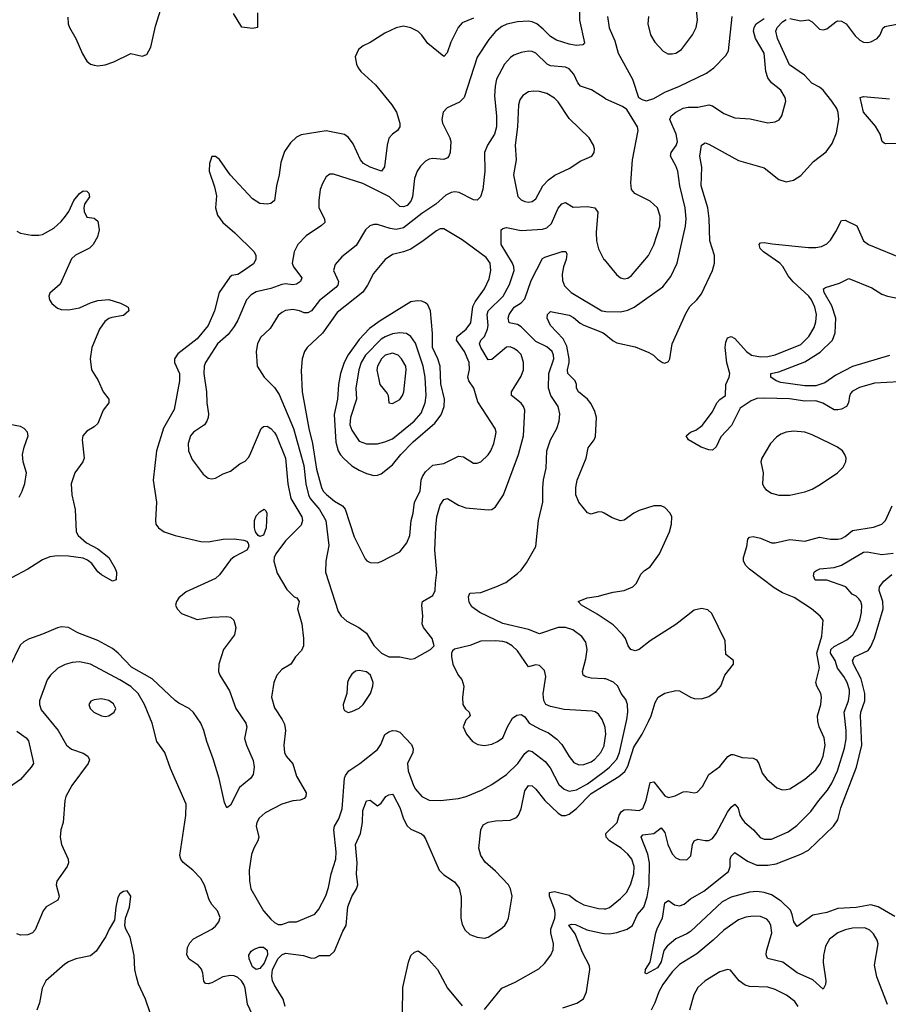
# Model space of a CAD drawing. Header units: inches. Extents: x 1682530 to 1839546, y 640742 to 791647.
# Tile 659 of 923: x 1766825 to 1771544, y 721442 to 726792. Entities that reach past the tile are written whole.
import ezdxf

# ---------------------------------------------------------------- set-up
doc = ezdxf.new("R2010")
doc.units = ezdxf.units.IN
doc.header["$MEASUREMENT"] = 0
doc.layers.add('B7762', color=7, linetype='Continuous')
doc.layers.add('B7772', color=7, linetype='Continuous')

msp = doc.modelspace()

# ---------------------------------------------------------------- linework, layer by layer
at = {"layer": 'B7762', "color": 5}
for points, elevation in [([(1767086.3, 726806.3), (1767088.8, 726770), (1767095.8, 726750), (1767130.2, 726690.2), (1767166, 726606), (1767190, 726567.3), (1767210, 726550.5), (1767230, 726544.4), (1767250, 726542), (1767290, 726547.4), (1767337.4, 726562.6), (1767430, 726607.7), (1767490, 726593.4), (1767516.1, 726603.9), (1767537.6, 726642.4), (1767562.8, 726757.2), (1767593, 726850)], 720), ([(1769290, 726801.1), (1769230, 726775.3), (1769207.1, 726750), (1769167.5, 726670), (1769147.9, 726612.1), (1769130, 726592), (1769042.5, 726662.5), (1769010, 726708.2), (1768990, 726727.3), (1768950, 726748.5), (1768910, 726756.4), (1768870, 726747.3), (1768810, 726718.2), (1768730, 726668.2), (1768690.7, 726650), (1768666.8, 726630), (1768647.7, 726590), (1768655.5, 726550), (1768664.4, 726530), (1768678, 726510), (1768758.5, 726438.5), (1768846.3, 726330), (1768871.6, 726290), (1768890.3, 726230), (1768890.4, 726210), (1768877.1, 726190), (1768850.2, 726169.8), (1768831.4, 726148.6), (1768820.9, 726110), (1768808.2, 725991.8), (1768790.4, 725970), (1768729.7, 725990), (1768693.3, 726010), (1768677.1, 726030), (1768637.6, 726117.6), (1768612, 726152), (1768590, 726168.9), (1768490, 726187.8), (1768354.1, 726165.9), (1768330, 726154), (1768297.5, 726122.5), (1768264.3, 726075.7), (1768244.6, 726015.4), (1768235, 725950), (1768220.2, 725890), (1768210.3, 725810), (1768190, 725793.6), (1768169.7, 725789.7), (1768130, 725793.6), (1768090, 725818.4), (1767969.7, 725949.7), (1767910, 726033.2), (1767890, 726048.7), (1767870, 726048), (1767856, 726010), (1767854, 725970), (1767884.1, 725884.1), (1767895.2, 725835.2), (1767889, 725770), (1767900.9, 725730), (1767929.3, 725689.3), (1767993.7, 725633.7), (1768099.5, 725530), (1768108.9, 725510), (1768108.9, 725490), (1768095, 725465), (1768030, 725420.2), (1768010, 725408.1), (1767978.2, 725401.8), (1767966.3, 725393.7), (1767908.8, 725310), (1767884.1, 725210), (1767849, 725130), (1767790, 725058), (1767684.1, 724975.9), (1767665.8, 724950), (1767666.2, 724930), (1767693.6, 724870), (1767693.6, 724830), (1767665.2, 724674.8), (1767607, 724573), (1767569.5, 724450), (1767551.1, 724290), (1767568.1, 724170), (1767562.9, 724070), (1767565.4, 724050), (1767579.3, 724030), (1767610, 724008.6), (1767670, 723988.4), (1767810, 723956.5), (1767850, 723954.7), (1767931.4, 723968.6), (1767990, 723970.4), (1768043.9, 723963.9), (1768057.6, 723957.6), (1768067, 723947), (1768070.1, 723930), (1768060.2, 723910), (1767990, 723872.9), (1767970, 723857), (1767910, 723775.2), (1767890, 723755.5), (1767730, 723682.7), (1767689.4, 723650), (1767677.1, 723630), (1767672.7, 723610), (1767680.2, 723590), (1767705.2, 723565.2), (1767790, 723532), (1767870, 723546.1), (1767950, 723549.4), (1767970, 723545.2), (1767989.4, 723529.4), (1767999.6, 723490), (1767992.8, 723450), (1767932.2, 723370), (1767907.2, 723290), (1767905.3, 723250), (1767912, 723230), (1767965, 723145), (1768000.2, 723050), (1768054, 722970), (1768058.5, 722950), (1768046.6, 722886.6), (1768056.9, 722850), (1768093.7, 722766.3), (1768099.5, 722730), (1768094.4, 722690), (1768081.6, 722670), (1768019.5, 722620.5), (1767970, 722524.5), (1767950, 722509.2), (1767937.5, 722537.5), (1767909.2, 722669.2), (1767876.4, 722776.4), (1767841.5, 722870), (1767825.7, 722930), (1767809.8, 722970), (1767770, 723027.4), (1767746.9, 723050), (1767690, 723078), (1767670, 723092.5), (1767544.8, 723210), (1767433.5, 723273.5), (1767361.2, 723350), (1767330, 723374.3), (1767250, 723418), (1767141, 723461), (1767090, 723488.5), (1767053.1, 723493.1), (1767030, 723487.8), (1766950, 723452.3), (1766873.5, 723426.5), (1766848.1, 723411.9), (1766827.5, 723392.5), (1766767.8, 723270)], 720), ([(1769867.1, 726832.9), (1769866.4, 726790), (1769893, 726667), (1769885.1, 726654.9), (1769848.7, 726651.3), (1769810, 726658.4), (1769741.7, 726681.7), (1769710, 726700.6), (1769670, 726741.4), (1769634.2, 726770), (1769610, 726781.4), (1769590, 726784.9), (1769530, 726781.2), (1769471.6, 726768.4), (1769444.6, 726755.4), (1769410, 726727.3), (1769374.5, 726685.5), (1769310.6, 726589.4), (1769240.3, 726370), (1769215.4, 726344.6), (1769147.5, 726312.5), (1769126.4, 726290), (1769119, 726250), (1769122, 726230), (1769162.8, 726150), (1769168.2, 726130), (1769163.2, 726070), (1769157.4, 726050), (1769150, 726041.3), (1769130, 726032.3), (1769070, 726037.3), (1769050, 726034.3), (1769030, 726023.6), (1769003, 725997), (1768984.2, 725970), (1768970.2, 725929.8), (1768959, 725830), (1768950, 725806.5), (1768930, 725783.4), (1768910, 725774.5), (1768890, 725776.8), (1768834.8, 725830), (1768690, 725902.9), (1768530, 725952.8), (1768510, 725953.3), (1768490, 725938.4), (1768470, 725902.7), (1768458.3, 725870), (1768450.2, 725809.8), (1768451.3, 725770), (1768480.8, 725710), (1768482.6, 725690), (1768465.9, 725674.1), (1768381.5, 725618.5), (1768336.9, 725570), (1768316.1, 725530), (1768306.2, 725470), (1768312.1, 725450), (1768359, 725390), (1768351.5, 725370), (1768330, 725354.6), (1768310, 725352.2), (1768270, 725356.7), (1768250, 725353.2), (1768190, 725331), (1768110, 725313.5), (1768083.2, 725296.8), (1768057.8, 725270), (1768010, 725159.7), (1767990, 725124.7), (1767957.9, 725082.1), (1767900.5, 725030), (1767835.3, 724930), (1767827.9, 724910), (1767825, 724870), (1767839.7, 724770), (1767841.8, 724710), (1767851.1, 724650), (1767849.1, 724630), (1767842.3, 724610), (1767828.5, 724591.5), (1767770, 724550.9), (1767752.9, 724530), (1767740.2, 724490), (1767742.8, 724450), (1767761.8, 724401.8), (1767821.7, 724321.7), (1767850, 724300.7), (1767870, 724296.3), (1767890, 724300.7), (1767930, 724324), (1767970, 724339.1), (1768020.9, 724379.1), (1768050, 724392.7), (1768070, 724414.9), (1768082, 724438), (1768137.4, 724570), (1768150, 724581.7), (1768170, 724582.7), (1768190, 724570.2), (1768210, 724549), (1768220.1, 724530), (1768268.9, 724410), (1768281.9, 724270), (1768298.5, 724190), (1768358.5, 724090), (1768361.2, 724070), (1768354.4, 724045.6), (1768270, 723960.9), (1768217.7, 723890), (1768208, 723870), (1768205.9, 723850), (1768224.6, 723784.6), (1768276.3, 723696.3), (1768316.7, 723656.7), (1768330.7, 723650), (1768342.8, 723630), (1768335.5, 723590), (1768358.9, 723510), (1768367.3, 723430), (1768366.5, 723390), (1768356.4, 723363.6), (1768324, 723330), (1768298, 723290), (1768250, 723260.4), (1768222.3, 723230), (1768205.2, 723190), (1768193.7, 723110), (1768210, 723052.4), (1768251.7, 722990), (1768264, 722964), (1768269.2, 722930), (1768261.1, 722850), (1768263.9, 722810), (1768272.9, 722790), (1768309.3, 722749.3), (1768330, 722681.6), (1768381.3, 722590), (1768380.5, 722570), (1768370, 722559.5), (1768350, 722551.5), (1768310, 722547.4), (1768250, 722528.5), (1768158.4, 722481.6), (1768126.1, 722453.9), (1768113.7, 722430), (1768110.3, 722410), (1768124.6, 722350), (1768119.6, 722330), (1768096.9, 722290), (1768084.1, 722255.9), (1768071.2, 722170), (1768073.4, 722113.4), (1768080.9, 722070), (1768150.2, 721950), (1768190, 721904.9), (1768210, 721886.3), (1768230, 721875.2), (1768250, 721875.5), (1768290, 721889.1), (1768330, 721890.3), (1768428.8, 721931.2), (1768450, 721959.3), (1768488.3, 722031.7), (1768503.8, 722076.2), (1768517.1, 722150), (1768542.9, 722230), (1768543.9, 722270), (1768532.1, 722390), (1768535.5, 722410), (1768558.5, 722450), (1768576.6, 722503.4), (1768589.8, 722670), (1768594.9, 722685.1), (1768613.5, 722710), (1768672.6, 722750), (1768770, 722827), (1768787.2, 722852.8), (1768810, 722908.5), (1768830, 722922.8), (1768850, 722929.2), (1768870, 722928), (1768890, 722919.6), (1768953.6, 722853.6), (1768963.6, 722830), (1768961.3, 722810), (1768933, 722750), (1768935, 722710), (1768965, 722630), (1768976.5, 722610), (1769010, 722570.3), (1769050, 722551.7), (1769111.3, 722548.7), (1769210, 722560.2), (1769250.4, 722570.4), (1769334.4, 722605.6), (1769390, 722636.1), (1769470, 722691.3), (1769532.4, 722750), (1769570, 722804.4), (1769590, 722820.2), (1769610, 722815), (1769680.9, 722760.9), (1769707.2, 722727.2), (1769755.3, 722635.3), (1769782.8, 722610), (1769810, 722599), (1769850, 722607.3), (1769910, 722639.7), (1770000, 722707.5)], 740), ([(1768117.1, 726830), (1768117.3, 726750), (1768090, 726744.8), (1768031.9, 726751.9), (1767986.6, 726826.6)], 680), ([(1770000, 726366.9), (1769931.8, 726411.8), (1769871.6, 726431.6), (1769857.6, 726450), (1769836.5, 726496.5), (1769810, 726524.8), (1769790, 726533.5), (1769710, 726541.5), (1769690.5, 726550.5), (1769630, 726609.8), (1769610, 726618.9), (1769590, 726620.7), (1769550, 726614.3), (1769510, 726599.4), (1769492.6, 726587.4), (1769459.7, 726550), (1769415.9, 726470), (1769408.1, 726431.9), (1769404.1, 726375.9), (1769416, 726270), (1769415.1, 726210), (1769404.1, 726170), (1769366.7, 726110), (1769350.2, 726070), (1769353.2, 725970), (1769341.9, 725870), (1769328.9, 725830), (1769310, 725812.4), (1769290, 725813.5), (1769213.7, 725853.7), (1769190, 725856.5), (1769170, 725852.8), (1769141.3, 725838.7), (1769086, 725790), (1769010, 725739.1), (1768910, 725660.9), (1768870, 725651.8), (1768837.3, 725657.3), (1768770, 725679.8), (1768750, 725679.8), (1768728.2, 725671.8), (1768704.2, 725650), (1768654.1, 725565.9), (1768575.9, 725504.1), (1768538.5, 725461.5), (1768531, 725430), (1768556.8, 725370), (1768553.2, 725350), (1768542.3, 725337.7), (1768453.5, 725266.5), (1768410.1, 725209.9), (1768390, 725198.9), (1768370, 725199.3), (1768346, 725210), (1768310, 725218), (1768270, 725212.3), (1768250, 725201.3), (1768230, 725184.5), (1768186.6, 725113.4), (1768133.9, 725066.1), (1768116.9, 725030), (1768110.3, 724990), (1768115.5, 724910), (1768154, 724850), (1768210, 724794.3), (1768235, 724755), (1768313, 724570), (1768368.4, 724370), (1768380.8, 724270), (1768393.6, 724210), (1768403.1, 724190), (1768453.4, 724130), (1768488.8, 724070), (1768505.7, 723934.3), (1768489.2, 723850), (1768486.5, 723790), (1768556.4, 723576.4), (1768571.3, 723551.3), (1768603.4, 723523.4), (1768667.7, 723490), (1768710, 723457.6), (1768750, 723390.7), (1768790.8, 723350), (1768830.4, 723330.3), (1768890, 723329.1), (1768950, 723317.6), (1768970, 723320.5), (1769058, 723370), (1769078, 723390), (1769066, 723430), (1769019.5, 723490), (1769011.8, 723510), (1769016.3, 723550), (1769009.7, 723610), (1769014.5, 723630), (1769070, 723663), (1769083, 723690), (1769083.5, 723730), (1769091.6, 723788.4), (1769080.7, 723910), (1769085.6, 724034.4), (1769092.3, 724090), (1769110, 724154.9), (1769130, 724184.4), (1769150, 724190.3), (1769210, 724154.9), (1769250, 724139.5), (1769370, 724128.5), (1769390, 724130.4), (1769410, 724144.4), (1769454, 724210), (1769536.1, 724430), (1769562.4, 724530), (1769569.4, 724670), (1769563.2, 724690), (1769550, 724708.2), (1769498, 724750), (1769496.4, 724770), (1769550, 724854.6), (1769561.6, 724890), (1769563.2, 724930), (1769550, 724972.1), (1769530, 724993.5), (1769510, 725005.3), (1769490, 725014.4), (1769470, 725012.4), (1769390, 724945.8), (1769370, 724943.5), (1769330.5, 725010), (1769323.9, 725030), (1769329.8, 725050), (1769350, 725070.2), (1769367.6, 725110), (1769370.8, 725130.8), (1769364.5, 725190), (1769370.3, 725209.7), (1769452.8, 725290), (1769487, 725353), (1769510.9, 725429.1), (1769509.9, 725450), (1769501.8, 725470), (1769441.2, 725570), (1769440.5, 725650), (1769450, 725658.3), (1769470, 725662.8), (1769550, 725647.6), (1769665.2, 725654.8), (1769690, 725662), (1769714.4, 725685.6), (1769750, 725767.9), (1769770, 725791.3), (1769790, 725799.1), (1769832.6, 725772.6), (1769910, 725777.5), (1769950.2, 725770.2), (1769965.8, 725745.9), (1769956.7, 725636.7), (1769959.6, 725590), (1769970, 725546.8), (1769999.5, 725490), (1770000, 725489.4)], 760), ([(1766810, 725642.4), (1766830, 725632.2), (1766890, 725621.7), (1766930, 725621.3), (1766950, 725625.8), (1767010, 725660.2), (1767050, 725695.4), (1767075.1, 725724.9), (1767093.1, 725750), (1767119.8, 725810), (1767150, 725848), (1767170, 725861.8), (1767190, 725859.6), (1767201.7, 725850), (1767204.4, 725830), (1767177.8, 725790), (1767174, 725770), (1767176.5, 725750), (1767190, 725718.4), (1767230, 725714), (1767250, 725697.3), (1767258, 725650), (1767247.6, 725612.4), (1767225, 725570), (1767204.7, 725550), (1767127.9, 725512.1), (1767107.2, 725492.8), (1767045.1, 725354.9), (1766990, 725306), (1766983.6, 725290), (1766988.1, 725270), (1767000.2, 725250), (1767030, 725224.7), (1767050, 725218.2), (1767090, 725215.9), (1767150, 725227), (1767210, 725253.5), (1767250, 725265.8), (1767310, 725271.1), (1767372.5, 725252.5), (1767399.2, 725239.2), (1767414.8, 725230), (1767418, 725210), (1767390, 725185), (1767326, 725174), (1767310, 725168.2), (1767288.1, 725151.9), (1767259.8, 725110), (1767217.4, 725010), (1767208.7, 724950), (1767216.1, 724890), (1767250.9, 724830.9), (1767278.8, 724770), (1767309.1, 724730), (1767310.3, 724710), (1767279, 724670), (1767250, 724597.4), (1767230, 724579.2), (1767190, 724555.6), (1767168.6, 724531.4), (1767164.3, 724510), (1767176.3, 724410), (1767168, 724390), (1767124.6, 724330), (1767104.9, 724270), (1767108.2, 724210), (1767126.8, 724130), (1767131.3, 724010), (1767143.1, 723990), (1767189.1, 723949.1), (1767250, 723916.3), (1767310.4, 723870), (1767344.4, 723810), (1767350.4, 723790), (1767350, 723748.7), (1767330, 723741.6), (1767270, 723775.1), (1767250, 723792.1), (1767216.4, 723836.4), (1767194.6, 723854.5), (1767170, 723865.4), (1767090, 723877.8), (1767030, 723878.3), (1766990, 723873.6), (1766950, 723857.2), (1766870, 723806.3), (1766780.4, 723759.6)], 680), ([(1770000, 723210.3), (1769930, 723213.5), (1769901.1, 723221.1), (1769886.6, 723230), (1769882.4, 723250), (1769901.7, 723318.3), (1769907.8, 723370), (1769901, 723410), (1769879.8, 723439.8), (1769830, 723476.3), (1769790, 723489.2), (1769750, 723488.4), (1769650, 723454.6), (1769590, 723477.8), (1769450, 723510.6), (1769324.7, 723570), (1769281.8, 723601.8), (1769267, 723627), (1769263.7, 723656.3), (1769270, 723675.5), (1769330, 723679.6), (1769412.3, 723710), (1769465.6, 723734.4), (1769530, 723782), (1769550, 723801.3), (1769578.5, 723841.5), (1769629.6, 723930), (1769644.2, 724070), (1769667.6, 724170), (1769667.2, 724250), (1769671, 724291), (1769685, 724355.1), (1769689, 724450), (1769710, 724508.8), (1769744, 724570), (1769755.8, 724610), (1769759.3, 724650), (1769751.6, 724690), (1769710.4, 724750.4), (1769697.4, 724790), (1769699.9, 724870), (1769726.8, 724950), (1769726.2, 724970), (1769718.7, 724990), (1769690, 725015.1), (1769630, 725042.6), (1769550, 725123.4), (1769530, 725136.3), (1769485.4, 725145.4), (1769479.9, 725170), (1769485, 725190), (1769511.2, 725230), (1769550, 725253.8), (1769570, 725275), (1769605, 725375), (1769666.3, 725493.7), (1769677.8, 725502.2), (1769773.3, 725533.3), (1769792.8, 725532.8), (1769797.5, 725517.5), (1769794.4, 725490), (1769780.5, 725450), (1769773, 725410), (1769774.7, 725374.7), (1769785.8, 725345.8), (1769822, 725310), (1769988.2, 725210), (1770000, 725207.7)], 740), ([(1770000, 724110.2), (1769990, 724116), (1769970, 724117), (1769930, 724106), (1769910, 724112.3), (1769863.5, 724170), (1769847.2, 724210), (1769846.9, 724250), (1769854.3, 724290), (1769903.5, 724410), (1769914.5, 724465.5), (1769946.4, 724510), (1769953.3, 724526.7), (1769958.5, 724630), (1769950, 724663), (1769930, 724704.4), (1769909.4, 724729.4), (1769860.9, 724770), (1769850.8, 724790), (1769849.8, 724810), (1769842.5, 724830), (1769802.7, 724870), (1769800.6, 724890), (1769810.5, 724929.5), (1769810.9, 724949.1), (1769798.6, 725018.6), (1769777.3, 725057.3), (1769709.3, 725130), (1769690.6, 725170), (1769692.5, 725190), (1769710, 725206.7), (1769810, 725186), (1769834.6, 725174.6), (1769870, 725142.7), (1769890, 725132.1), (1769992.4, 725092.4), (1770000, 725086.5)], 720), ([(1766821.7, 724198.3), (1766838.9, 724230), (1766852.6, 724272.6), (1766862.7, 724330), (1766843.8, 724390), (1766841.4, 724430), (1766849.9, 724470), (1766871.2, 724530), (1766867.1, 724550), (1766850, 724571.6), (1766830, 724581.8), (1766772.3, 724592.3)], 680), ([(1770000, 723536.6), (1769962, 723562), (1769877, 723610), (1769859.3, 723630), (1769908.7, 723650), (1769970, 723660.2), (1770000, 723668.2)], 720), ([(1770000, 722961.6), (1769989.9, 722989.9), (1769970, 723017.7), (1769951.1, 723031.1), (1769934.7, 723034.7), (1769784.1, 723044.1), (1769710, 723059.7), (1769683.7, 723070), (1769672.7, 723092.7), (1769669.7, 723129.7), (1769683.1, 723223.1), (1769676.4, 723256.4), (1769650, 723283.5), (1769630, 723286), (1769590, 723274.7), (1769530, 723363.1), (1769500.3, 723390), (1769470, 723406.9), (1769450, 723413.4), (1769410, 723417.2), (1769330, 723414.6), (1769270, 723390.9), (1769188.1, 723371.9), (1769177.3, 723362.7), (1769170.8, 723350), (1769170.7, 723330), (1769179.1, 723290), (1769206.8, 723230), (1769227.5, 723207.5), (1769238.8, 723170), (1769230.4, 723109.6), (1769232.7, 723070), (1769247.5, 723047.5), (1769267.3, 723030), (1769273.4, 723010), (1769250, 722985.2), (1769234.9, 722950), (1769252.7, 722910), (1769285.5, 722870), (1769313.8, 722853.8), (1769350, 722847.9), (1769390, 722854.9), (1769421.6, 722870), (1769450, 722890.4), (1769475.3, 722950), (1769502.8, 722997.2), (1769526.7, 723013.3), (1769550, 723016.5), (1769570, 723003.8), (1769594, 722970), (1769650, 722938), (1769697.4, 722917.4), (1769742.9, 722882.9), (1769770, 722853.4), (1769810, 722788.8), (1769836.1, 722756.1), (1769863, 722743), (1769890, 722744.1), (1769930, 722759.7), (1769950, 722773.8), (1769982.9, 722810), (1770000, 722846.8)], 760), ([(1768088.9, 721388.9), (1768062.7, 721442.7), (1768050.5, 721530), (1768042.2, 721550), (1768029.7, 721570), (1768010, 721587.6), (1767990, 721596.5), (1767970, 721598.5), (1767929.4, 721590.6), (1767870, 721558), (1767850, 721552.6), (1767835.1, 721555.1), (1767826.6, 721566.6), (1767821.1, 721610), (1767812.7, 721632.7), (1767794.9, 721654.9), (1767746.7, 721686.7), (1767734.2, 721710), (1767737.2, 721750), (1767750, 721776.5), (1767770, 721796.5), (1767869.4, 721850), (1767890, 721866.4), (1767907.3, 721890), (1767914, 721914), (1767899.5, 721950), (1767870, 721983.7), (1767854.7, 722010), (1767830, 722089.3), (1767810, 722124.5), (1767765.6, 722170), (1767712.9, 722212.9), (1767701, 722230), (1767695, 722250), (1767728.4, 722468.4), (1767729.7, 722530), (1767643.9, 722723.9), (1767614, 722810), (1767571.3, 722870), (1767544.7, 722970), (1767503.9, 723070), (1767468.2, 723130), (1767430, 723168.2), (1767370, 723205.3), (1767209.2, 723290.8), (1767150, 723302.3), (1767110, 723299.8), (1767071.8, 723288.2), (1767032.1, 723267.9), (1766992.2, 723230), (1766975.2, 723204.8), (1766932.2, 723090), (1766932.2, 723070), (1766942.6, 723042.6), (1767034.4, 722930), (1767080.3, 722850), (1767107.5, 722827.5), (1767170, 722807.2), (1767194.9, 722790), (1767204.4, 722770), (1767197, 722750), (1767108, 722630), (1767075.8, 722570), (1767070.2, 722550), (1767060.9, 722430), (1767048.8, 722390), (1767044.9, 722350), (1767052.7, 722310), (1767088.2, 722230), (1767090.4, 722210), (1767082.4, 722190), (1767026.4, 722110), (1767023.1, 722090), (1767040.4, 722030), (1767038.3, 722021.7), (1767031.7, 722008.3), (1766970, 721971.1), (1766952, 721950), (1766910, 721845.6), (1766894.4, 721830), (1766870, 721818.5), (1766830, 721816.8), (1766810, 721825.1)], 740), ([(1766810, 722925.5), (1766860.3, 722890), (1766873.6, 722873.6), (1766899, 722761), (1766899.5, 722750), (1766888.4, 722730), (1766830, 722662.9), (1766770, 722620.9)], 720), ([(1768268.4, 721430), (1768256, 721470), (1768210, 721544.8), (1768199.3, 721570), (1768194.7, 721594.7), (1768199.1, 721630), (1768229.2, 721690.8), (1768249.9, 721710.1), (1768270, 721719.6), (1768366.4, 721706.4), (1768410, 721692.3), (1768430, 721694.9), (1768454, 721706), (1768510, 721707.6), (1768535, 721730), (1768581.2, 721838.8), (1768598.9, 721870), (1768608, 721972), (1768630, 722027.7), (1768655.9, 722070), (1768662.6, 722090), (1768655, 722150), (1768658, 722210), (1768649.2, 722310), (1768677.1, 722370), (1768688, 722430), (1768690, 722494.8), (1768710, 722547), (1768730, 722551.7), (1768770, 722520.3), (1768790, 722534.9), (1768814, 722570), (1768830, 722580.2), (1768850, 722583.6), (1768856.8, 722576.8), (1768890, 722511.7), (1768910.1, 722450), (1768930, 722412.3), (1768950, 722392.9), (1769007.8, 722367.8), (1769018.6, 722358.6), (1769030, 722341.3), (1769104.4, 722170), (1769130, 722145.5), (1769187.5, 722107.5), (1769213.4, 722073.4), (1769223.8, 722023.8), (1769222.1, 721910), (1769230, 721874.9), (1769245, 721845), (1769270, 721821.6), (1769310, 721806.2), (1769350, 721800.9), (1769370, 721806.3), (1769438, 721850), (1769460.9, 721870), (1769472.8, 721887.2), (1769480.7, 721910), (1769500.9, 722030), (1769492.5, 722070), (1769481.1, 722090), (1769410, 722165.3), (1769353.9, 722213.9), (1769329.8, 722250), (1769320.3, 722290), (1769330.8, 722390), (1769342.7, 722417.3), (1769370, 722431.8), (1769410, 722438.9), (1769490, 722441.5), (1769523.6, 722456.4), (1769535.6, 722470), (1769550, 722503), (1769570, 722602), (1769590, 722630.3), (1769610, 722628.9), (1769630, 722611.5), (1769678.6, 722550), (1769750, 722479.8), (1769770, 722468), (1769790, 722467.5), (1769810, 722474.4), (1769850, 722505.4), (1769930, 722586.4), (1770000, 722629.8)], 720), ([(1767534.5, 721394.5), (1767509.5, 721469.5), (1767471.5, 721551.5), (1767459.6, 721590), (1767451.6, 721630), (1767447.5, 721707.5), (1767426.3, 721806.3), (1767401.2, 721850), (1767396, 721870), (1767399.3, 721910), (1767422.7, 721970), (1767429.2, 722029.2), (1767410, 722059), (1767390, 722054), (1767370, 722042), (1767358, 722022), (1767347.3, 721970), (1767340.7, 721899.3), (1767310.8, 721850), (1767294, 721810), (1767240.7, 721730), (1767210, 721704.5), (1767130, 721689.6), (1767090, 721672), (1767070, 721659.5), (1766968, 721570), (1766947.7, 721530), (1766933, 721450), (1766919.3, 721410)], 760), ([(1769350, 721413.7), (1769444.4, 721530), (1769517.4, 721562.6), (1769646.4, 721633.6), (1769677.3, 721662.7), (1769711.3, 721708.7), (1769723.2, 721736.8), (1769726.3, 721770), (1769710.4, 721830), (1769710.3, 721850), (1769732.5, 721910), (1769734.6, 721930), (1769732.3, 721952.3), (1769704.6, 722030), (1769703.7, 722050), (1769730, 722054), (1769810, 722034.4), (1769850, 722004.1), (1769890, 721982), (1769970, 721961.4), (1770000, 721961.2)], 680), ([(1769776.7, 721423.3), (1769852.8, 721447.2), (1769888.1, 721471.9), (1769904.5, 721510), (1769922.9, 721630), (1769920.7, 721650), (1769882.7, 721722.7), (1769844, 721824), (1769809.1, 721870.9), (1769823, 721877), (1769845.3, 721874.7), (1769907, 721847), (1769990, 721827.6), (1770000, 721826.8)], 660), ([(1768904.8, 721390), (1768907.6, 721532.4), (1768936.9, 721670), (1768950, 721706.8), (1768970, 721725.5), (1768990, 721733), (1769030, 721703.1), (1769094.8, 721630), (1769148.7, 721530), (1769230, 721434)], 680)]:
    msp.add_lwpolyline(points, dxfattribs=dict(at, elevation=elevation))
for points, elevation in [([(1769616, 726404), (1769590, 726399.8), (1769559.6, 726380.4), (1769543.3, 726356.7), (1769534.8, 726330), (1769530.1, 726210), (1769517.7, 726110), (1769523, 726030), (1769508.5, 725950), (1769531.6, 725831.5), (1769550, 725812.7), (1769570, 725804.2), (1769590, 725801.1), (1769610, 725804.2), (1769630, 725819.3), (1769667.1, 725890), (1769698.1, 725921.9), (1769732.6, 725947.4), (1769813.8, 725986.2), (1769870, 726022.6), (1769934, 726050), (1769946.6, 726070), (1769947.3, 726090), (1769942.4, 726110), (1769918.7, 726150), (1769810, 726255.6), (1769750, 726345.3), (1769730, 726366.6), (1769690, 726390.6), (1769650, 726401.3)], 780), ([(1769130, 725656.1), (1769110, 725655.5), (1769090, 725645.7), (1769017.8, 725590), (1768950, 725545.5), (1768910, 725529.9), (1768850, 725516.5), (1768811.2, 725490), (1768746.7, 725413.3), (1768715.1, 725350), (1768690, 725312.4), (1768550, 725201), (1768470, 725088.3), (1768386.8, 725010), (1768373.4, 724990), (1768359.3, 724950), (1768353.7, 724886.3), (1768360.4, 724770), (1768396.7, 724570), (1768415.7, 724490), (1768438, 724350), (1768464.9, 724250), (1768474.8, 724230), (1768491.3, 724211.3), (1768535.6, 724175.6), (1768578.8, 724150), (1768593, 724133), (1768642.6, 723982.6), (1768701.6, 723861.6), (1768711.3, 723851.3), (1768730, 723842.3), (1768770, 723841.3), (1768790, 723848.1), (1768890, 723900.2), (1768928.6, 723950), (1768945.3, 723990), (1768951.9, 724070), (1768963.2, 724110), (1768970.5, 724170), (1769001.6, 724230), (1769006.6, 724290), (1769013.5, 724310), (1769030, 724334.5), (1769070, 724370.7), (1769130, 724380.8), (1769210, 724419.8), (1769236.6, 724416.6), (1769290, 724381.5), (1769310, 724382), (1769330, 724390.3), (1769370, 724427.2), (1769384.2, 724450), (1769400.7, 724490), (1769411.1, 724531.1), (1769414.5, 724550), (1769407.7, 724570), (1769315.2, 724715.2), (1769292.2, 724790), (1769265.3, 724830), (1769259.3, 724850), (1769268.2, 724891.8), (1769267.6, 724930), (1769241.4, 724990), (1769198.7, 725050), (1769201.5, 725070), (1769251.7, 725110), (1769275.9, 725144.1), (1769287, 725233), (1769300.6, 725259.4), (1769350.5, 725330), (1769375.8, 725384.2), (1769385, 725430), (1769380.6, 725470), (1769359.5, 725499.5), (1769230, 725596.8)], 780), ([(1768985.2, 725265.2), (1768950, 725258.2), (1768783.4, 725156.6), (1768726.1, 725113.9), (1768670, 725054.9), (1768609.8, 724970.2), (1768587.8, 724930), (1768569.1, 724870), (1768557.7, 724810), (1768551.6, 724730), (1768533.8, 724646.2), (1768542.9, 724497.1), (1768554.7, 724450), (1768567.6, 724427.6), (1768586.8, 724406.8), (1768630, 724368.1), (1768670, 724343.7), (1768710, 724325.9), (1768750, 724314.6), (1768770, 724316.3), (1768790, 724324.7), (1768850, 724372.4), (1768896.4, 724430), (1768962.3, 724497.7), (1769080.8, 724599.2), (1769115.1, 724644.9), (1769132.3, 724690), (1769132.5, 724730), (1769112.9, 724812.9), (1769109.1, 724910), (1769097, 724950), (1769067.5, 725010), (1769067.7, 725087.7), (1769057.8, 725210), (1769042.5, 725242.5), (1769030, 725254.3), (1769010, 725263.5)], 820), ([(1768891, 725091), (1768850, 725085.3), (1768810.4, 725069.6), (1768790, 725055.7), (1768703.6, 724970), (1768680.5, 724930), (1768667.8, 724890), (1768651.7, 724790), (1768654.7, 724730), (1768622.9, 724630), (1768619.1, 724590), (1768630, 724561.5), (1768670, 724501.3), (1768710, 724486.7), (1768770, 724487.7), (1768810, 724497.4), (1768850, 724515), (1768967.8, 724610), (1769005.8, 724654.2), (1769028.9, 724710), (1769033.1, 724750), (1769027.8, 724850), (1769016.9, 724910), (1768975, 725035), (1768950.8, 725070.8), (1768926.1, 725086.1)], 840), ([(1768850, 724980.8), (1768811.5, 724970), (1768790.9, 724950), (1768769.4, 724910), (1768766.3, 724890), (1768782.8, 724810), (1768821.5, 724761.5), (1768827, 724750), (1768830.8, 724710.8), (1768850, 724706.7), (1768890, 724728.7), (1768905.1, 724750), (1768911.7, 724770), (1768925.7, 724890), (1768922.5, 724910), (1768900.3, 724950), (1768881, 724970)], 860), ([(1768130, 723984.5), (1768120.5, 723990), (1768106.4, 724010), (1768101, 724030), (1768100.5, 724070), (1768110, 724096.3), (1768130, 724118), (1768152.8, 724132.8), (1768163.5, 724123.5), (1768167.3, 724110), (1768164.7, 724030), (1768150, 723991.6)], 720), ([(1768670, 723255.6), (1768650, 723251.8), (1768630, 723235.1), (1768613, 723210), (1768606, 723190), (1768602, 723130), (1768583, 723070), (1768583.8, 723050), (1768590, 723038.8), (1768610, 723028), (1768630, 723032.2), (1768670, 723050.4), (1768691.2, 723070), (1768730.9, 723130), (1768744.7, 723170), (1768745.7, 723190), (1768730.7, 723230.7), (1768710, 723247.6)], 760), ([(1767270, 723101.1), (1767230, 723096.8), (1767211.8, 723088.2), (1767200.5, 723070), (1767208.2, 723050), (1767228.2, 723030), (1767270, 723008.7), (1767290, 723005.3), (1767310, 723008.7), (1767338.4, 723030), (1767347.6, 723050), (1767334.7, 723074.7), (1767310, 723092.4)], 760), ([(1768110, 721631.3), (1768090, 721646.1), (1768072.1, 721687.9), (1768070.9, 721709.1), (1768082.9, 721730), (1768099.5, 721740.5), (1768128.7, 721751.3), (1768150, 721751.3), (1768170, 721735.8), (1768170.8, 721710), (1768154.4, 721665.6), (1768130, 721636.8)], 720)]:
    msp.add_lwpolyline(points, close=True, dxfattribs=dict(at, elevation=elevation))
at = {"layer": 'B7772', "color": 5}
for points, elevation in [([(1770241.7, 726810), (1770237.4, 726770), (1770252, 726710), (1770275.8, 726670), (1770321.5, 726621.5), (1770347.3, 726607.3), (1770370, 726606.7), (1770390, 726610.2), (1770420.4, 726630), (1770481.1, 726710), (1770501.1, 726750), (1770508.2, 726790), (1770502, 726850)], 780), ([(1771010, 726798.4), (1771070, 726786.5), (1771111.1, 726791.1), (1771130, 726780.3), (1771170, 726740.9), (1771190, 726736.9), (1771210, 726742.6), (1771259.6, 726780.4), (1771270, 726785.2), (1771290, 726783.9), (1771316.1, 726770), (1771364.5, 726704.5), (1771390, 726680.2), (1771410, 726670.2), (1771432.5, 726667.5), (1771450, 726671.3), (1771484.2, 726690), (1771500.4, 726710), (1771514.2, 726745.8), (1771524.7, 726755.3), (1771590, 726768.4), (1771610, 726777.8), (1771701.3, 726858.7)], 720), ([(1770000, 725207.7), (1770010, 725205.7), (1770090, 725205.2), (1770130, 725214.6), (1770163.7, 725230), (1770319.4, 725340.6), (1770362.5, 725397.5), (1770397.3, 725470), (1770442.1, 725670), (1770446.9, 725710), (1770440.9, 725770), (1770411.5, 725890), (1770400.3, 725970), (1770390, 725998.4), (1770361.7, 726050), (1770365.1, 726070), (1770392.2, 726107.8), (1770398.8, 726130), (1770391.9, 726170), (1770357, 726250), (1770364.4, 726270), (1770389.8, 726290), (1770430, 726311.7), (1770457, 726317), (1770510, 726316.6), (1770570, 726329.2), (1770590, 726324.7), (1770650, 726281.7), (1770710, 726259.5), (1770793.3, 726253.3), (1770890, 726232.4), (1770930, 726237.1), (1770951.3, 726248.7), (1770966.6, 726270), (1770982.9, 726330), (1770987.3, 726350), (1770983.6, 726370), (1770959.6, 726410), (1770909.8, 726449.8), (1770890, 726475.6), (1770879, 726510), (1770870.5, 726610), (1770823.2, 726690), (1770811.7, 726730), (1770815, 726750), (1770826.6, 726770), (1770870, 726799.3)], 740), ([(1770000, 725086.5), (1770050, 725047.6), (1770070, 725037.1), (1770170, 725013.8), (1770243.6, 724983.6), (1770269.1, 724969.1), (1770290, 724948.2), (1770318, 724930), (1770330, 724926.4), (1770350, 724934), (1770358, 724950), (1770371, 725030), (1770443.5, 725196.5), (1770466, 725234), (1770504.7, 725270), (1770530, 725301.7), (1770589.8, 725430), (1770600.7, 725470), (1770600.7, 725510), (1770575.6, 725590), (1770571.3, 725711.3), (1770563.4, 725770), (1770527.5, 725890), (1770531.2, 725990), (1770521.3, 726050), (1770530, 726110.4), (1770550, 726122.7), (1770570, 726116.2), (1770730, 726027.9), (1770870, 725986.5), (1770950, 725923.6), (1770990, 725911.1), (1771030, 725920.2), (1771070, 725945.6), (1771137.7, 726022.3), (1771206.2, 726073.8), (1771239.9, 726120.1), (1771263.2, 726176.8), (1771275.2, 726250), (1771271.7, 726288.3), (1771264, 726310), (1771238.4, 726350), (1771190, 726409.9), (1771170, 726425.9), (1771128.2, 726448.2), (1771088.5, 726490), (1771007.3, 726547.3), (1770941.6, 726690), (1770933.4, 726730), (1770939.9, 726750), (1770970, 726780.5), (1770990, 726793.7)], 720), ([(1770018.6, 726810), (1770028.6, 726748.6), (1770057.9, 726677.9), (1770077.1, 726610), (1770154.4, 726470), (1770187.7, 726370), (1770210, 726356.4), (1770230, 726352), (1770270, 726364.2), (1770330, 726398.5), (1770410, 726431.8), (1770557.5, 726502.5), (1770595.8, 726530), (1770662.3, 726597.7), (1770676.3, 726623.7), (1770697, 726810)], 760), ([(1770000, 725489.4), (1770068, 725408), (1770090, 725389.1), (1770110, 725384.7), (1770130, 725387.9), (1770150, 725401.7), (1770241.2, 725510), (1770270, 725568.4), (1770302.3, 725670), (1770304.1, 725724.1), (1770289.8, 725769.8), (1770250, 725805.6), (1770168, 725848), (1770149.6, 725870), (1770145.3, 725905.3), (1770155, 726030), (1770184.7, 726190), (1770182, 726210), (1770123.5, 726303.5), (1770101.1, 726321.1), (1770010, 726360.3), (1770000, 726366.9)], 760), ([(1771590, 726120.3), (1771530, 726117.4), (1771521.2, 726121.2), (1771510.9, 726130.9), (1771499.4, 726170), (1771474, 726214), (1771409.3, 726290), (1771391.3, 726368.7), (1771410, 726374.3), (1771550, 726361.8)], 680), ([(1771670, 724827.4), (1771470, 724816.8), (1771387, 724793), (1771350, 724773.3), (1771339.6, 724760.4), (1771333.1, 724746.9), (1771327.5, 724710), (1771316.6, 724690), (1771290, 724676.2), (1771270, 724671.6), (1771250, 724672.8), (1771189.2, 724709.2), (1771150, 724721.9), (1771090, 724720.1), (1771008.3, 724731.7), (1770870, 724735.8), (1770830, 724732.9), (1770799.6, 724720.4), (1770738.8, 724681.2), (1770693.1, 724586.9), (1770634.5, 724525.5), (1770610, 724471.8), (1770590, 724453), (1770570, 724454.3), (1770528.5, 724468.5), (1770459, 724510), (1770447, 724530), (1770469.6, 724550), (1770498.8, 724561.2), (1770532.3, 724587.7), (1770590, 724660.7), (1770612.5, 724710), (1770630, 724728.8), (1770659.8, 724750), (1770662, 724810), (1770680.5, 724850), (1770683.5, 724870), (1770667, 724927), (1770658.8, 725010), (1770660.8, 725039.2), (1770670, 725063.1), (1770690, 725070.2), (1770710, 725059.7), (1770773.2, 724990), (1770801.7, 724970), (1770850, 724959.4), (1770890, 724961.9), (1770930, 724971.8), (1771070, 725027.3), (1771113.5, 725070), (1771141.3, 725118.7), (1771151.3, 725150), (1771154.4, 725190), (1771145.9, 725230), (1771127, 725270), (1771111.9, 725290), (1771026.9, 725366.9), (1771000.8, 725400.8), (1770971.2, 725451.2), (1770954.2, 725470), (1770867.2, 725530), (1770848.7, 725548.7), (1770843.1, 725570), (1770850, 725580.4), (1770870, 725582), (1770913.8, 725573.9), (1771110, 725555), (1771150, 725553.7), (1771180.9, 725559.1), (1771210, 725573.6), (1771230, 725594.7), (1771259.4, 725640.6), (1771290, 725701.7), (1771310, 725703.6), (1771372.6, 725672.6), (1771410, 725590.4), (1771437.6, 725570), (1771630, 725490.2)], 680), ([(1771550, 724967.8), (1771350, 724907), (1771259.5, 724860.5), (1771200.3, 724819.7), (1771150, 724802.6), (1771090, 724802), (1770961.4, 724821.4), (1770936, 724830), (1770906.6, 724850), (1770906, 724870), (1770950, 724878.5), (1771090, 724933.5), (1771174.7, 724985.3), (1771241.3, 725050), (1771255.4, 725090), (1771260.1, 725170), (1771237.6, 725237.6), (1771195.9, 725310), (1771193, 725330), (1771203.8, 725336.2), (1771278.9, 725361.1), (1771330, 725386.3), (1771454.5, 725334.5), (1771510, 725301.5), (1771540.7, 725290), (1771630, 725271.3)], 660), ([(1770000, 721961.2), (1770010, 721961.2), (1770030, 721968.2), (1770090, 722016.2), (1770121.8, 722050), (1770144.2, 722090), (1770162.3, 722150), (1770164.1, 722190), (1770150.5, 722230), (1770130, 722257.4), (1770093.8, 722290), (1770029.8, 722330), (1770010.8, 722350), (1770009.8, 722370), (1770070.6, 722429.4), (1770082.7, 722470), (1770095.3, 722490), (1770110, 722498.1), (1770130, 722501), (1770190, 722493.9), (1770210, 722506.3), (1770229.6, 722550.4), (1770250, 722647), (1770270, 722650.2), (1770330, 722574.2), (1770350, 722566.2), (1770386.1, 722573.9), (1770430, 722595.6), (1770450, 722597.4), (1770490, 722590.4), (1770505.6, 722594.4), (1770534.8, 722625.2), (1770569.1, 722690.9), (1770630, 722733.4), (1770672.5, 722787.5), (1770690, 722798.9), (1770701.7, 722798.3), (1770750, 722782), (1770810, 722778.3), (1770827.7, 722770), (1770840.9, 722750), (1770858.4, 722698.4), (1770885.1, 722665.1), (1770938.2, 722618.2), (1770970, 722607), (1770990, 722608.7), (1771010, 722613.4), (1771030, 722624.6), (1771090, 722665.5), (1771150, 722715.6), (1771174.4, 722750), (1771190.4, 722789.6), (1771201.2, 722850), (1771195.3, 722890), (1771169, 722949), (1771160.7, 722980.7), (1771160.3, 723010), (1771178.4, 723070), (1771182, 723110), (1771178.7, 723130), (1771155.8, 723170), (1771149.8, 723190), (1771169.9, 723270), (1771156.7, 723350), (1771182.7, 723442.7), (1771189.7, 723530), (1771173.6, 723550), (1771126.6, 723590), (1771032.8, 723652.8), (1770970, 723678.3), (1770924.6, 723704.6), (1770790, 723805.8), (1770770, 723825.7), (1770758.4, 723850), (1770756.9, 723870), (1770775.5, 723930), (1770780.6, 723970), (1770790, 723980.6), (1770810, 723984.2), (1770850, 723974.2), (1770909.8, 723950.2), (1770930, 723948.9), (1771010, 723967.1), (1771090, 723958.5), (1771170, 723980.2), (1771230, 723970.2), (1771270, 723969.2), (1771290, 723973.6), (1771310, 723984.4), (1771350, 724016.2), (1771464.8, 724035.2), (1771510, 724050.3), (1771530, 724070.4), (1771565.7, 724150)], 680), ([(1770000, 723668.2), (1770050, 723681.5), (1770109.7, 723690.3), (1770157.2, 723710), (1770176, 723730), (1770200.1, 723779.9), (1770220.1, 723799.9), (1770250, 723818.8), (1770300.7, 723890), (1770355.1, 724010), (1770366.9, 724050), (1770368.2, 724090), (1770358.9, 724110), (1770330, 724140.5), (1770310, 724149.7), (1770270, 724149.7), (1770190, 724124.2), (1770162, 724110), (1770110, 724072), (1770090, 724069.6), (1770044.4, 724084.4), (1770000, 724110.2)], 720), ([(1770000, 721826.8), (1770030, 721824.2), (1770070, 721831.5), (1770125.6, 721850), (1770155.3, 721870), (1770182.3, 721930), (1770215.5, 721970), (1770234.4, 722025.6), (1770245.5, 722090), (1770247.8, 722210), (1770237.6, 722257.6), (1770202.4, 722350), (1770210, 722362), (1770270, 722369.3), (1770310, 722400.3), (1770330, 722374.9), (1770346, 722310), (1770370, 722258.7), (1770390, 722238.3), (1770410, 722227.9), (1770450, 722226), (1770472.4, 722247.6), (1770479.8, 722310), (1770489.2, 722330.8), (1770510, 722338.8), (1770550, 722331), (1770570, 722331.9), (1770590, 722342.6), (1770610, 722369.1), (1770670, 722484.9), (1770690, 722512.6), (1770710, 722528.5), (1770728.2, 722508.2), (1770738.6, 722470), (1770750, 722448), (1770764.7, 722430), (1770812.2, 722390), (1770848.4, 722348.4), (1770870, 722338.4), (1770910, 722339.4), (1771000.6, 722379.4), (1771047.6, 722412.4), (1771123.8, 722490), (1771166.5, 722550), (1771213.9, 722606.1), (1771236.9, 722643.1), (1771268.6, 722710), (1771306.8, 722833.2), (1771314.9, 722885.1), (1771315.7, 722930), (1771303.8, 723030), (1771327.5, 723090), (1771334.2, 723130), (1771333.2, 723150), (1771320.6, 723190), (1771303, 723223), (1771268.1, 723268.1), (1771255, 723310), (1771230.9, 723350), (1771231.8, 723370), (1771250, 723386.6), (1771318.2, 723421.8), (1771351.4, 723450), (1771372.8, 723487.2), (1771389.2, 723530), (1771398.1, 723570), (1771399.9, 723610), (1771394.9, 723630), (1771385, 723645), (1771370, 723658.9), (1771348.2, 723670), (1771313.8, 723710), (1771210, 723747.2), (1771146.5, 723746.5), (1771137.6, 723770), (1771142, 723790), (1771150, 723798), (1771172.8, 723807.2), (1771250, 723814.7), (1771290, 723828.1), (1771410, 723898.7), (1771430, 723900.4), (1771510, 723885.1), (1771570, 723893.9)], 660), ([(1771579.3, 721919.3), (1771490, 721971.3), (1771450, 721981.3), (1771370, 721968.1), (1771270, 721962.6), (1771210, 721940.6), (1771133.9, 721926.1), (1771050, 721863.6), (1771031.1, 721890), (1771022.6, 721930), (1771012.6, 721952.6), (1770962.6, 722002.6), (1770910, 722036.7), (1770870, 722049.3), (1770830, 722055), (1770790, 722050.5), (1770690, 722023.2), (1770641.4, 721998.6), (1770470, 721837.6), (1770450, 721824.2), (1770390, 721797.6), (1770342.4, 721757.6), (1770325.6, 721734.4), (1770310, 721672.3), (1770290, 721640.4), (1770230, 721606.9), (1770223.7, 721610), (1770224.5, 721630), (1770250, 721671.3), (1770281.3, 721830), (1770290, 721856.9), (1770317.4, 721910), (1770330, 721993), (1770350, 722006.4), (1770382.6, 721982.6), (1770410, 721976.3), (1770434.8, 721985.2), (1770470, 722014.5), (1770542.7, 722057.3), (1770675.8, 722164.2), (1770685.1, 722190), (1770685.1, 722230), (1770690, 722246.8), (1770710, 722266), (1770778.9, 722218.9), (1770830, 722197), (1770890, 722198.4), (1770934.4, 722205.6), (1771070, 722256.8), (1771110, 722279.3), (1771246.6, 722410), (1771270, 722444.4), (1771286.8, 722510), (1771371.4, 722730), (1771399.9, 722850), (1771394.2, 723010), (1771396, 723030), (1771417.1, 723090), (1771417.5, 723130), (1771396.5, 723210), (1771355.5, 723290), (1771350.5, 723310), (1771361.2, 723330), (1771435.3, 723364.7), (1771450, 723385.5), (1771470, 723431.6), (1771516.9, 723590), (1771515.4, 723630), (1771495.3, 723690), (1771497.3, 723710), (1771519.5, 723740.5), (1771563.5, 723776.5)], 640), ([(1770000, 722629.8), (1770080.5, 722679.5), (1770113.2, 722706.8), (1770130, 722735.2), (1770161.7, 722838.3), (1770207.4, 722910), (1770241.3, 722978.7), (1770255.5, 723010), (1770277.5, 723082.5), (1770294.7, 723110), (1770330, 723132.3), (1770390, 723147.6), (1770410, 723144.9), (1770470, 723110.3), (1770490, 723104), (1770530, 723102.2), (1770570, 723114), (1770610, 723141.3), (1770635.1, 723170), (1770655.8, 723230), (1770702.7, 723290), (1770704, 723310), (1770662.4, 723342.4), (1770657.7, 723417.7), (1770586.2, 723566.2), (1770564.4, 723584.4), (1770530, 723592.9), (1770490, 723582.8), (1770390, 723505.7), (1770250, 723417.4), (1770190.9, 723369.1), (1770170, 723362.3), (1770145.6, 723370), (1770131.3, 723390), (1770115.8, 723430), (1770103, 723450), (1770050, 723503.1), (1770000, 723536.6)], 720), ([(1770000, 722707.5), (1770029.9, 722730), (1770070, 722773.8), (1770083.3, 722810), (1770123, 722990), (1770128.6, 723030), (1770127.9, 723070), (1770118.1, 723098.1), (1770093.5, 723130), (1770074.7, 723170), (1770051.9, 723191.9), (1770010, 723209.8), (1770000, 723210.3)], 740), ([(1770000, 722846.8), (1770001.5, 722850), (1770009.9, 722910), (1770005.7, 722945.7), (1770000, 722961.6)], 760), ([(1771539.7, 721439.7), (1771481.4, 721590), (1771470, 721654), (1771488.7, 721770), (1771483.9, 721790), (1771464.1, 721824.1), (1771443.7, 721843.7), (1771417.3, 721857.3), (1771350, 721856), (1771310, 721846.5), (1771270.8, 721829.2), (1771224.8, 721795.2), (1771202.9, 721757.1), (1771192.9, 721707.2), (1771190.9, 721669.1), (1771205.6, 721570), (1771204, 721550), (1771190, 721524.5), (1771133.7, 721573.7), (1771050, 721612), (1770971.1, 721670), (1770888.4, 721690), (1770880.3, 721710), (1770882.9, 721730), (1770911.3, 721830), (1770906.2, 721870), (1770897.3, 721890), (1770883.9, 721903.9), (1770850, 721918.8), (1770810, 721921.3), (1770770, 721915.7), (1770730, 721900.8), (1770650, 721844.8), (1770593.6, 721790), (1770504.4, 721715.6), (1770410, 721658.2), (1770370, 721618), (1770320.1, 721550), (1770297.7, 721510), (1770276.5, 721450), (1770255.2, 721410)], 660), ([(1771054, 721430), (1771037.1, 721457.1), (1770991.4, 721491.4), (1770930, 721522.7), (1770890, 721534.1), (1770790, 721538.3), (1770766.5, 721546.5), (1770733.3, 721570), (1770687.2, 721627.3), (1770670, 721631.1), (1770630, 721618.9), (1770550, 721568.6), (1770510, 721532.6), (1770487.7, 721492.3), (1770464, 721410)], 680)]:
    msp.add_lwpolyline(points, dxfattribs=dict(at, elevation=elevation))
at = {"layer": 'B7772', "color": 5, "elevation": 720}
msp.add_lwpolyline([(1771030, 724556.2), (1770990, 724551.1), (1770960.7, 724539.3), (1770937, 724523), (1770904.7, 724490), (1770857.6, 724410), (1770852.2, 724390), (1770863.9, 724330), (1770861.3, 724270), (1770869.1, 724250), (1770878.8, 724238.8), (1770910, 724218.5), (1770950, 724208.8), (1771010, 724208.3), (1771090, 724225.9), (1771130, 724241.7), (1771174.3, 724265.7), (1771268.3, 724330), (1771299, 724361), (1771314.3, 724390), (1771315.4, 724410), (1771308.5, 724430), (1771294.7, 724450), (1771268.4, 724470), (1771228.7, 724490), (1771130, 724536.7), (1771090, 724550.4)], close=True, dxfattribs=at)

doc.saveas('drawing.dxf')
